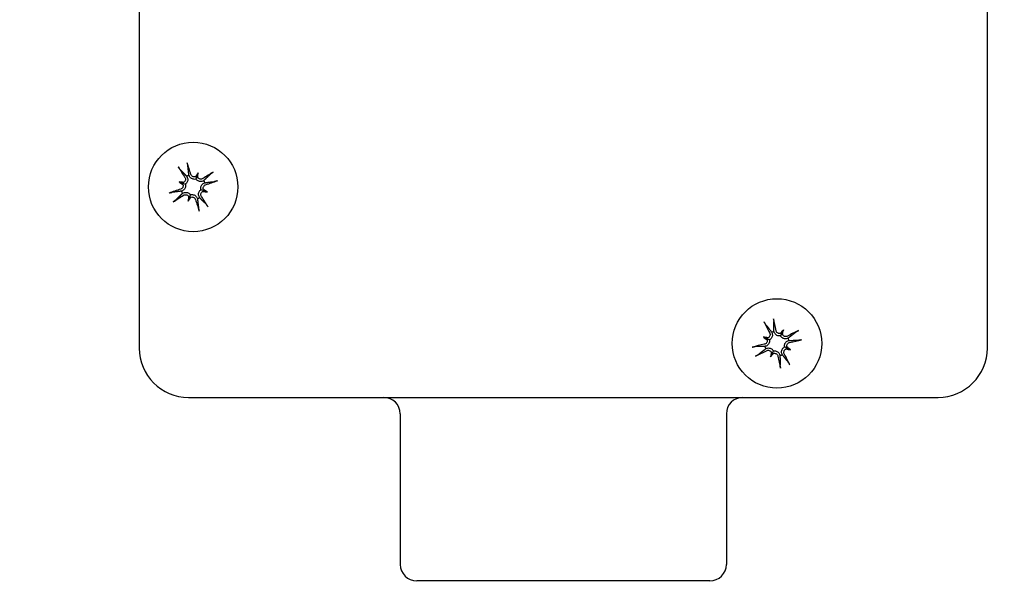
# Model space of a CAD drawing. Header units: inches. Extents: x 5 to 1128, y -85 to 748.
# Tile 360 of 656: x 475.59 to 479.34, y 694.3 to 696.44. Entities that reach past the tile are written whole.
import ezdxf

# ---------------------------------------------------------------- set-up
doc = ezdxf.new("R2010")
doc.units = ezdxf.units.IN
doc.header["$LTSCALE"] = 32
doc.header["$MEASUREMENT"] = 0
doc.layers.add('Dimension (ANSI)', color=7, linetype='Continuous', lineweight=25)
doc.layers.add('Visible (ANSI)', color=7, linetype='Continuous', lineweight=30)
doc.styles.add('Note Text (ANSI)', font='tahoma.ttf')
doc.dimstyles.new('SB Fraction-16 (ANSI)', dxfattribs={"dimscale": 32, "dimtxt": 0.125, "dimasz": 0.098425, "dimexe": 0.125, "dimexo": 0.0625, "dimgap": 0.031496, "dimtad": 0, "dimtih": 1, "dimtoh": 1, "dimdec": 4, "dimrnd": 1e-08, "dimzin": 0, "dimdsep": 46, "dimlunit": 5, "dimtxsty": 'Note Text (ANSI)', "dimcen": 0.09, "dimdle": 0.393701, "dimclrd": 256, "dimclre": 256, "dimclrt": 256, "dimadec": 0, "dimazin": 3, "dimtfac": 0.96, "dimtofl": 0, "dimtmove": 0, "dimatfit": 3, "dimfxl": 1, "dimfrac": 2, "dimtolj": 1, "dimtzin": 12, "dimlwd": -1, "dimlwe": -1, "dimarcsym": 0})

# ---------------------------------------------------------------- blocks, each defined once
blk = doc.blocks.new('*D19')
at = {"layer": 'Defpoints', "color": 0, "transparency": 16777216}
for p in [(484.7806, 699.9398), (324.6849, 555.9398), (484.7806, 555.9398)]:
    blk.add_point(p, dxfattribs=at)
at = {"layer": 'Dimension (ANSI)', "transparency": 16777216}
for p, q in [((482.7806, 699.9398), (320.6849, 699.9398)), ((324.6849, 696.7902), (324.6849, 635.4544)), ((324.6849, 559.0894), (324.6849, 629.4252)), ((482.7806, 555.9398), (320.6849, 555.9398))]:
    blk.add_line(p, q, dxfattribs=at)
for points in [[(324.16, 696.7902), (325.2098, 696.7902), (324.6849, 699.9398)], [(324.16, 559.0894), (325.2098, 559.0894), (324.6849, 555.9398)]]:
    blk.add_solid(points, dxfattribs=at)
at = {"layer": 'Dimension (ANSI)', "transparency": 16777216, "insert": (320.5519, 634.4465), "char_height": 4, "attachment_point": 1, "style": 'Note Text (ANSI)'}
blk.add_mtext('\\A1;144', dxfattribs=at)

msp = doc.modelspace()

# ---------------------------------------------------------------- linework, layer by layer
at = {"layer": 'Visible (ANSI)'}
for p, q in [((476.04627, 698.04404), (476.04627, 695.19404)), ((479.27127, 695.19404), (479.27127, 698.04404)), ((476.26658, 695.84904), (476.2621, 695.83643)), ((476.27062, 695.86044), (476.26658, 695.84904)), ((476.19758, 695.82568), (476.20898, 695.82163)), ((476.20898, 695.82163), (476.22159, 695.81716)), ((476.29398, 695.79145), (476.28137, 695.79593)), ((476.23234, 695.75264), (476.23639, 695.76404)), ((476.23639, 695.76404), (476.24087, 695.77665)), ((476.30538, 695.7874), (476.29398, 695.79145)), ((478.41962, 695.23632), (478.43054, 695.23113)), ((478.49065, 695.25248), (478.4849, 695.24039)), ((478.49585, 695.2634), (478.49065, 695.25248)), ((478.43054, 695.23113), (478.44263, 695.22538)), ((478.512, 695.19237), (478.49991, 695.19812)), ((478.4467, 695.1601), (478.45189, 695.17102)), ((478.45189, 695.17102), (478.45765, 695.18311)), ((478.52292, 695.18718), (478.512, 695.19237)), ((476.23377, 695.00654), (479.08377, 695.00654)), ((477.03877, 694.94404), (477.03877, 694.37154)), ((478.27877, 694.94404), (478.27877, 694.37154)), ((478.21627, 694.30904), (477.10127, 694.30904))]:
    msp.add_line(p, q, dxfattribs=at)
for centre, radius in [((477.65877, 696.61904), 4.125), ((477.65877, 696.61904), 4.09375), ((476.25148, 695.80654), 0.17), ((478.47127, 695.21175), 0.17)]:
    msp.add_circle(centre, radius, dxfattribs=at)
for centre, radius, start, end in [((476.25148, 695.80654), 0.04718, 109.78883, 121.10698), ((476.25148, 695.80654), 0.04718, 19.78883, 31.10698), ((476.25148, 695.80654), 0.04718, 199.78883, 211.10698), ((476.25148, 695.80654), 0.04718, 289.78883, 301.10698), ((478.47127, 695.21175), 0.04718, 103.89552, 115.21367), ((478.47127, 695.21175), 0.04718, 193.89552, 205.21367), ((478.47127, 695.21175), 0.04718, 13.89552, 25.21367), ((476.23377, 695.19404), 0.1875, 180, 270), ((478.47127, 695.21175), 0.04718, 283.89552, 295.21367), ((479.08377, 695.19404), 0.1875, 270, 0), ((476.97627, 694.94404), 0.0625, 0, 90), ((478.34127, 694.94404), 0.0625, 90, 180), ((477.10127, 694.37154), 0.0625, 180, 270), ((478.21627, 694.37154), 0.0625, 270, 0)]:
    msp.add_arc(centre, radius, start, end, dxfattribs=at)
for centre, major_axis, ratio, start_param, end_param in [((476.26223, 695.81379), (0.12333, -0.18293), 0.0871557, 4.2685898, 4.4938021), ((476.23908, 695.80277), (-0.06417, 0.21108), 0.0871557, 4.9309758, 5.1561882), ((476.33036, 695.76823), (0.08581, 0.1767), 0.5, 1.2772189, 1.3695882), ((476.25761, 695.85711), (-0.01086, 0.00527), 0.9884519, 2.2984564, 2.8577617), ((476.27862, 695.84965), (-0.01175, 0.00276), 0.9884519, 0.283831, 0.8431362), ((476.16611, 695.82657), (-0.04486, -0.19125), 0.5, 1.7720045, 1.8643738), ((476.25873, 695.79579), (-0.18293, -0.12333), 0.0871557, 4.2685898, 4.4938021), ((476.25525, 695.79414), (-0.21108, -0.06417), 0.0871557, 4.9309758, 5.1561882), ((476.23145, 695.72117), (0.19125, -0.04486), 0.5, 1.7720045, 1.8643738), ((476.28979, 695.88542), (-0.1767, 0.08581), 0.5, 1.2772189, 1.3695882), ((476.20837, 695.83368), (-0.00276, -0.01175), 0.9884519, 0.283831, 0.8431362), ((476.20091, 695.81267), (-0.00527, -0.01086), 0.9884519, 2.2984564, 2.8577617), ((476.30205, 695.80041), (0.00527, 0.01086), 0.9884519, 2.2984564, 2.8577617), ((476.21317, 695.72766), (0.1767, -0.08581), 0.5, 1.2772189, 1.3695882), ((476.24771, 695.81894), (0.21108, 0.06417), 0.0871557, 4.9309758, 5.1561882), ((476.24423, 695.81729), (0.18293, 0.12333), 0.0871557, 4.2685898, 4.4938021), ((476.33685, 695.78651), (0.04486, 0.19125), 0.5, 1.7720045, 1.8643738), ((476.1726, 695.84485), (-0.08581, -0.1767), 0.5, 1.2772189, 1.3695882), ((476.22434, 695.76343), (0.01175, -0.00276), 0.9884519, 0.283831, 0.8431362), ((476.24535, 695.75597), (0.01086, -0.00527), 0.9884519, 2.2984564, 2.8577617), ((476.26389, 695.81031), (0.06417, -0.21108), 0.0871557, 4.9309758, 5.1561882), ((476.24073, 695.79929), (-0.12333, 0.18293), 0.0871557, 4.2685898, 4.4938021), ((476.29459, 695.7794), (0.00276, 0.01175), 0.9884519, 0.283831, 0.8431362), ((476.27151, 695.89191), (-0.19125, 0.04486), 0.5, 1.7720045, 1.8643738), ((478.48271, 695.21785), (0.10389, -0.19462), 0.0871557, 4.2685898, 4.4938021), ((478.45855, 695.20927), (-0.04215, 0.21655), 0.0871557, 4.9309758, 5.1561882), ((478.44259, 695.12888), (0.18563, -0.06426), 0.5, 1.7720045, 1.8643738), ((478.51748, 695.28628), (-0.16696, 0.1035), 0.5, 1.2772189, 1.3695882), ((478.5458, 695.16555), (0.1035, 0.16696), 0.5, 1.2772189, 1.3695882), ((478.48256, 695.26142), (-0.01026, 0.00636), 0.9884519, 2.2984564, 2.8577617), ((478.50269, 695.25184), (-0.0114, 0.00395), 0.9884519, 0.283831, 0.8431362), ((478.38841, 695.24044), (-0.06426, -0.18563), 0.5, 1.7720045, 1.8643738), ((478.47738, 695.20031), (-0.19462, -0.10389), 0.0871557, 4.2685898, 4.4938021), ((478.47375, 695.19902), (-0.21655, -0.04215), 0.0871557, 4.9309758, 5.1561882), ((478.43118, 695.24317), (-0.00395, -0.0114), 0.9884519, 0.283831, 0.8431362), ((478.4216, 695.22304), (-0.00636, -0.01026), 0.9884519, 2.2984564, 2.8577617), ((478.52094, 695.20046), (0.00636, 0.01026), 0.9884519, 2.2984564, 2.8577617), ((478.42507, 695.13722), (0.16696, -0.1035), 0.5, 1.2772189, 1.3695882), ((478.4688, 695.22448), (0.21655, 0.04215), 0.0871557, 4.9309758, 5.1561882), ((478.46517, 695.22319), (0.19462, 0.10389), 0.0871557, 4.2685898, 4.4938021), ((478.55414, 695.18306), (0.06426, 0.18563), 0.5, 1.7720045, 1.8643738), ((478.39674, 695.25795), (-0.1035, -0.16696), 0.5, 1.2772189, 1.3695882), ((478.43985, 695.17166), (0.0114, -0.00395), 0.9884519, 0.283831, 0.8431362), ((478.45998, 695.16208), (0.01026, -0.00636), 0.9884519, 2.2984564, 2.8577617), ((478.484, 695.21423), (0.04215, -0.21655), 0.0871557, 4.9309758, 5.1561882), ((478.45983, 695.20564), (-0.10389, 0.19462), 0.0871557, 4.2685898, 4.4938021), ((478.51137, 695.18033), (0.00395, 0.0114), 0.9884519, 0.283831, 0.8431362), ((478.49996, 695.29462), (-0.18563, 0.06426), 0.5, 1.7720045, 1.8643738)]:
    msp.add_ellipse(centre, major_axis=major_axis, ratio=ratio, start_param=start_param, end_param=end_param, dxfattribs=at)
for points, knots in [([(476.20122, 695.87381), (476.20094, 695.8741), (476.20057, 695.87452), (476.19975, 695.87553), (476.19914, 695.87634), (476.19804, 695.87785), (476.19736, 695.87882), (476.19623, 695.8805), (476.19558, 695.8815), (476.19502, 695.8824), (476.19495, 695.88251), (476.19488, 695.88262)], [0.070980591, 0.070980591, 0.070980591, 0.070980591, 0.077295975, 0.077295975, 0.085001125, 0.085001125, 0.092713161, 0.092713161, 0.100429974, 0.100429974, 0.101478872, 0.101478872, 0.101478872, 0.101478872]), ([(476.22814, 695.89845), (476.22818, 695.89833), (476.22823, 695.89821), (476.22857, 695.8972), (476.22894, 695.89607), (476.22953, 695.89413), (476.22985, 695.89299), (476.23033, 695.89118), (476.23057, 695.8902), (476.23084, 695.88892), (476.23093, 695.88837), (476.23098, 695.88797)], [0.022192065, 0.022192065, 0.022192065, 0.022192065, 0.023240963, 0.023240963, 0.030957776, 0.030957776, 0.038669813, 0.038669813, 0.046374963, 0.046374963, 0.052690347, 0.052690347, 0.052690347, 0.052690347]), ([(476.21992, 695.84296), (476.22083, 695.84156), (476.22153, 695.83988), (476.22219, 695.83637), (476.22216, 695.83453), (476.22148, 695.83125), (476.2208, 695.82958), (476.21885, 695.82665), (476.21757, 695.82538), (476.21589, 695.82423), (476.21556, 695.82402), (476.21521, 695.82383)], [0, 0, 0, 0, 0.013005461, 0.013005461, 0.026010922, 0.026010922, 0.038651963, 0.038651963, 0.051293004, 0.051293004, 0.054256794, 0.054256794, 0.054256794, 0.054256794]), ([(476.2271, 695.84694), (476.22737, 695.84655), (476.22763, 695.84616), (476.22888, 695.84408), (476.22974, 695.8421), (476.23082, 695.83793), (476.23104, 695.83575), (476.23087, 695.83194), (476.23056, 695.83001), (476.22935, 695.82626), (476.22844, 695.82443), (476.22632, 695.8213), (476.22496, 695.81978), (476.22285, 695.81803), (476.22222, 695.81757), (476.22159, 695.81716)], [0.221046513, 0.221046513, 0.221046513, 0.221046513, 0.225045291, 0.225045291, 0.24203012, 0.24203012, 0.259014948, 0.259014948, 0.273434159, 0.273434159, 0.28785337, 0.28785337, 0.302272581, 0.302272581, 0.307951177, 0.307951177, 0.307951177, 0.307951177]), ([(476.2621, 695.83643), (476.26137, 695.8362), (476.26063, 695.83601), (476.25793, 695.83547), (476.2559, 695.83537), (476.25213, 695.8357), (476.25014, 695.83615), (476.24647, 695.83758), (476.24477, 695.83855), (476.24171, 695.84083), (476.24015, 695.84238), (476.2376, 695.84584), (476.23661, 695.84776), (476.23594, 695.84961), (476.23578, 695.85004), (476.23564, 695.85049), (476.23551, 695.85094)], [-0.082905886, -0.082905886, -0.082905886, -0.082905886, -0.07722729, -0.07722729, -0.062808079, -0.062808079, -0.048388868, -0.048388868, -0.033969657, -0.033969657, -0.016984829, -0.016984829, 0, 0, 0, 0.003998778, 0.003998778, 0.003998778, 0.003998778]), ([(476.26094, 695.84559), (476.25961, 695.84507), (476.25813, 695.84474), (476.25487, 695.84458), (476.25309, 695.84486), (476.24995, 695.84596), (476.24838, 695.84686), (476.24573, 695.84919), (476.24465, 695.85063), (476.2436, 695.8527), (476.24334, 695.85334), (476.24312, 695.854)], [0.028039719, 0.028039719, 0.028039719, 0.028039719, 0.038804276, 0.038804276, 0.051438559, 0.051438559, 0.064219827, 0.064219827, 0.077001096, 0.077001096, 0.082246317, 0.082246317, 0.082246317, 0.082246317]), ([(476.29188, 695.83092), (476.29149, 695.83065), (476.2911, 695.8304), (476.28902, 695.82914), (476.28704, 695.82828), (476.28287, 695.8272), (476.28069, 695.82698), (476.27688, 695.82715), (476.27495, 695.82747), (476.2712, 695.82868), (476.26937, 695.82958), (476.26624, 695.8317), (476.26472, 695.83306), (476.26297, 695.83518), (476.26251, 695.8358), (476.2621, 695.83643)], [0.221046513, 0.221046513, 0.221046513, 0.221046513, 0.225045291, 0.225045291, 0.24203012, 0.24203012, 0.259014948, 0.259014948, 0.273434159, 0.273434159, 0.28785337, 0.28785337, 0.302272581, 0.302272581, 0.307951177, 0.307951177, 0.307951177, 0.307951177]), ([(476.2879, 695.8381), (476.2865, 695.83719), (476.28482, 695.8365), (476.28131, 695.83583), (476.27947, 695.83587), (476.27619, 695.83654), (476.27452, 695.83722), (476.27159, 695.83917), (476.27033, 695.84045), (476.26917, 695.84213), (476.26896, 695.84246), (476.26877, 695.84281)], [0, 0, 0, 0, 0.013005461, 0.013005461, 0.026010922, 0.026010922, 0.038651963, 0.038651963, 0.051293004, 0.051293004, 0.054256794, 0.054256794, 0.054256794, 0.054256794]), ([(476.31875, 695.8568), (476.31904, 695.85708), (476.31946, 695.85745), (476.32047, 695.85827), (476.32128, 695.85888), (476.32279, 695.85998), (476.32376, 695.86066), (476.32544, 695.86179), (476.32644, 695.86244), (476.32735, 695.86301), (476.32745, 695.86307), (476.32757, 695.86314)], [0.070980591, 0.070980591, 0.070980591, 0.070980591, 0.077295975, 0.077295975, 0.085001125, 0.085001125, 0.092713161, 0.092713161, 0.100429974, 0.100429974, 0.101478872, 0.101478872, 0.101478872, 0.101478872]), ([(476.21243, 695.816), (476.21296, 695.81467), (476.21328, 695.81319), (476.21344, 695.80993), (476.21316, 695.80815), (476.21206, 695.80501), (476.21116, 695.80344), (476.20883, 695.80079), (476.2074, 695.79971), (476.20533, 695.79866), (476.20469, 695.7984), (476.20402, 695.79818)], [0.028039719, 0.028039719, 0.028039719, 0.028039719, 0.038804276, 0.038804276, 0.051438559, 0.051438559, 0.064219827, 0.064219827, 0.077001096, 0.077001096, 0.082246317, 0.082246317, 0.082246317, 0.082246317]), ([(476.22159, 695.81716), (476.22182, 695.81643), (476.22201, 695.81569), (476.22255, 695.81299), (476.22265, 695.81096), (476.22232, 695.80719), (476.22187, 695.8052), (476.22044, 695.80153), (476.21947, 695.79983), (476.2172, 695.79677), (476.21565, 695.79521), (476.21218, 695.79266), (476.21027, 695.79167), (476.20841, 695.791), (476.20798, 695.79084), (476.20753, 695.7907), (476.20708, 695.79057)], [-0.082905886, -0.082905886, -0.082905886, -0.082905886, -0.07722729, -0.07722729, -0.062808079, -0.062808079, -0.048388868, -0.048388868, -0.033969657, -0.033969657, -0.016984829, -0.016984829, 0, 0, 0, 0.003998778, 0.003998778, 0.003998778, 0.003998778]), ([(476.27586, 695.76614), (476.27559, 695.76653), (476.27534, 695.76692), (476.27408, 695.769), (476.27322, 695.77098), (476.27214, 695.77515), (476.27192, 695.77733), (476.27209, 695.78115), (476.27241, 695.78307), (476.27362, 695.78683), (476.27452, 695.78865), (476.27664, 695.79178), (476.278, 695.7933), (476.28012, 695.79505), (476.28074, 695.79551), (476.28137, 695.79593)], [0.221046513, 0.221046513, 0.221046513, 0.221046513, 0.225045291, 0.225045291, 0.24203012, 0.24203012, 0.259014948, 0.259014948, 0.273434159, 0.273434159, 0.28785337, 0.28785337, 0.302272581, 0.302272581, 0.307951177, 0.307951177, 0.307951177, 0.307951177]), ([(476.28137, 695.79593), (476.28114, 695.79665), (476.28095, 695.79739), (476.28041, 695.80009), (476.28031, 695.80212), (476.28064, 695.80589), (476.28109, 695.80788), (476.28252, 695.81155), (476.28349, 695.81325), (476.28577, 695.81631), (476.28732, 695.81787), (476.29078, 695.82042), (476.2927, 695.82141), (476.29455, 695.82208), (476.29498, 695.82224), (476.29543, 695.82238), (476.29588, 695.82252)], [-0.082905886, -0.082905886, -0.082905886, -0.082905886, -0.07722729, -0.07722729, -0.062808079, -0.062808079, -0.048388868, -0.048388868, -0.033969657, -0.033969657, -0.016984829, -0.016984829, 0, 0, 0, 0.003998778, 0.003998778, 0.003998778, 0.003998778]), ([(476.29053, 695.79708), (476.29001, 695.79841), (476.28968, 695.7999), (476.28952, 695.80315), (476.2898, 695.80493), (476.2909, 695.80807), (476.2918, 695.80964), (476.29413, 695.8123), (476.29557, 695.81337), (476.29764, 695.81442), (476.29828, 695.81468), (476.29894, 695.8149)], [0.028039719, 0.028039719, 0.028039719, 0.028039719, 0.038804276, 0.038804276, 0.051438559, 0.051438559, 0.064219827, 0.064219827, 0.077001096, 0.077001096, 0.082246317, 0.082246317, 0.082246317, 0.082246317]), ([(476.34339, 695.82988), (476.34327, 695.82984), (476.34315, 695.8298), (476.34214, 695.82945), (476.34101, 695.82908), (476.33907, 695.8285), (476.33793, 695.82817), (476.33612, 695.82769), (476.33514, 695.82745), (476.33386, 695.82718), (476.33331, 695.82709), (476.33291, 695.82704)], [0.022192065, 0.022192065, 0.022192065, 0.022192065, 0.023240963, 0.023240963, 0.030957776, 0.030957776, 0.038669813, 0.038669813, 0.046374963, 0.046374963, 0.052690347, 0.052690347, 0.052690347, 0.052690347]), ([(476.15957, 695.7832), (476.15969, 695.78324), (476.15981, 695.78328), (476.16082, 695.78363), (476.16195, 695.784), (476.16389, 695.78459), (476.16504, 695.78491), (476.16684, 695.78539), (476.16782, 695.78563), (476.1691, 695.7859), (476.16965, 695.78599), (476.17005, 695.78604)], [0.022192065, 0.022192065, 0.022192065, 0.022192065, 0.023240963, 0.023240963, 0.030957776, 0.030957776, 0.038669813, 0.038669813, 0.046374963, 0.046374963, 0.052690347, 0.052690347, 0.052690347, 0.052690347]), ([(476.21108, 695.78216), (476.21147, 695.78243), (476.21186, 695.78269), (476.21394, 695.78394), (476.21592, 695.7848), (476.22009, 695.78588), (476.22228, 695.7861), (476.22609, 695.78593), (476.22801, 695.78562), (476.23177, 695.7844), (476.23359, 695.7835), (476.23673, 695.78138), (476.23824, 695.78002), (476.23999, 695.77791), (476.24045, 695.77728), (476.24087, 695.77665)], [0.221046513, 0.221046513, 0.221046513, 0.221046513, 0.225045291, 0.225045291, 0.24203012, 0.24203012, 0.259014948, 0.259014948, 0.273434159, 0.273434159, 0.28785337, 0.28785337, 0.302272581, 0.302272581, 0.307951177, 0.307951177, 0.307951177, 0.307951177]), ([(476.21506, 695.77498), (476.21646, 695.77589), (476.21814, 695.77658), (476.22165, 695.77725), (476.22349, 695.77722), (476.22677, 695.77654), (476.22844, 695.77586), (476.23137, 695.77391), (476.23264, 695.77263), (476.23379, 695.77095), (476.234, 695.77062), (476.23419, 695.77027)], [0, 0, 0, 0, 0.013005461, 0.013005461, 0.026010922, 0.026010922, 0.038651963, 0.038651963, 0.051293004, 0.051293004, 0.054256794, 0.054256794, 0.054256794, 0.054256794]), ([(476.24087, 695.77665), (476.24159, 695.77688), (476.24234, 695.77707), (476.24503, 695.77761), (476.24706, 695.77771), (476.25083, 695.77738), (476.25282, 695.77693), (476.25649, 695.7755), (476.25819, 695.77453), (476.26125, 695.77226), (476.26281, 695.77071), (476.26536, 695.76724), (476.26635, 695.76533), (476.26702, 695.76347), (476.26718, 695.76304), (476.26732, 695.76259), (476.26746, 695.76214)], [-0.082905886, -0.082905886, -0.082905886, -0.082905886, -0.07722729, -0.07722729, -0.062808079, -0.062808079, -0.048388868, -0.048388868, -0.033969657, -0.033969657, -0.016984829, -0.016984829, 0, 0, 0, 0.003998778, 0.003998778, 0.003998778, 0.003998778]), ([(476.24202, 695.76749), (476.24335, 695.76802), (476.24484, 695.76834), (476.24809, 695.7685), (476.24987, 695.76822), (476.25301, 695.76712), (476.25459, 695.76622), (476.25724, 695.76389), (476.25831, 695.76246), (476.25936, 695.76039), (476.25962, 695.75975), (476.25984, 695.75908)], [0.028039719, 0.028039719, 0.028039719, 0.028039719, 0.038804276, 0.038804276, 0.051438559, 0.051438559, 0.064219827, 0.064219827, 0.077001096, 0.077001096, 0.082246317, 0.082246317, 0.082246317, 0.082246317]), ([(476.28304, 695.77012), (476.28213, 695.77152), (476.28144, 695.7732), (476.28077, 695.77671), (476.28081, 695.77855), (476.28148, 695.78183), (476.28216, 695.7835), (476.28411, 695.78643), (476.28539, 695.7877), (476.28707, 695.78885), (476.2874, 695.78906), (476.28775, 695.78925)], [0, 0, 0, 0, 0.013005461, 0.013005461, 0.026010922, 0.026010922, 0.038651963, 0.038651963, 0.051293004, 0.051293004, 0.054256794, 0.054256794, 0.054256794, 0.054256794]), ([(476.18421, 695.75628), (476.18392, 695.756), (476.1835, 695.75563), (476.18249, 695.75481), (476.18169, 695.7542), (476.18017, 695.7531), (476.1792, 695.75242), (476.17752, 695.75129), (476.17652, 695.75064), (476.17562, 695.75007), (476.17551, 695.75001), (476.1754, 695.74994)], [0.070980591, 0.070980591, 0.070980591, 0.070980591, 0.077295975, 0.077295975, 0.085001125, 0.085001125, 0.092713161, 0.092713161, 0.100429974, 0.100429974, 0.101478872, 0.101478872, 0.101478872, 0.101478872]), ([(476.27482, 695.71463), (476.27478, 695.71475), (476.27474, 695.71487), (476.27439, 695.71588), (476.27402, 695.71701), (476.27344, 695.71895), (476.27311, 695.7201), (476.27263, 695.7219), (476.27239, 695.72288), (476.27213, 695.72416), (476.27203, 695.72471), (476.27198, 695.72511)], [0.022192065, 0.022192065, 0.022192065, 0.022192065, 0.023240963, 0.023240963, 0.030957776, 0.030957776, 0.038669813, 0.038669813, 0.046374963, 0.046374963, 0.052690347, 0.052690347, 0.052690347, 0.052690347]), ([(476.30174, 695.73927), (476.30202, 695.73898), (476.30239, 695.73856), (476.30321, 695.73755), (476.30382, 695.73675), (476.30492, 695.73523), (476.3056, 695.73426), (476.30674, 695.73258), (476.30738, 695.73158), (476.30795, 695.73068), (476.30801, 695.73057), (476.30808, 695.73046)], [0.070980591, 0.070980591, 0.070980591, 0.070980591, 0.077295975, 0.077295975, 0.085001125, 0.085001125, 0.092713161, 0.092713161, 0.100429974, 0.100429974, 0.101478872, 0.101478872, 0.101478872, 0.101478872]), ([(478.42818, 695.28382), (478.42794, 695.28414), (478.42761, 695.2846), (478.4269, 695.28569), (478.42638, 695.28655), (478.42544, 695.28817), (478.42486, 695.28921), (478.4239, 695.29099), (478.42336, 695.29205), (478.42289, 695.29301), (478.42284, 695.29313), (478.42278, 695.29324)], [0.070980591, 0.070980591, 0.070980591, 0.070980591, 0.077295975, 0.077295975, 0.085001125, 0.085001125, 0.092713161, 0.092713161, 0.100429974, 0.100429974, 0.101478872, 0.101478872, 0.101478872, 0.101478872]), ([(478.45749, 695.30557), (478.45752, 695.30545), (478.45755, 695.30532), (478.45779, 695.30428), (478.45804, 695.30312), (478.45843, 695.30113), (478.45863, 695.29996), (478.45892, 695.29811), (478.45906, 695.29711), (478.4592, 695.29582), (478.45923, 695.29526), (478.45924, 695.29486)], [0.022192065, 0.022192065, 0.022192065, 0.022192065, 0.023240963, 0.023240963, 0.030957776, 0.030957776, 0.038669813, 0.038669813, 0.046374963, 0.046374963, 0.052690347, 0.052690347, 0.052690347, 0.052690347]), ([(478.44362, 695.25122), (478.44438, 695.24973), (478.4449, 695.24799), (478.4452, 695.24443), (478.44498, 695.24261), (478.44396, 695.23941), (478.44312, 695.23782), (478.44088, 695.2351), (478.43948, 695.23398), (478.43769, 695.233), (478.43733, 695.23283), (478.43697, 695.23267)], [0, 0, 0, 0, 0.013005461, 0.013005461, 0.026010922, 0.026010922, 0.038651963, 0.038651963, 0.051293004, 0.051293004, 0.054256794, 0.054256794, 0.054256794, 0.054256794]), ([(478.45117, 695.25444), (478.4514, 695.25403), (478.45161, 695.25361), (478.45264, 695.25141), (478.4533, 695.24935), (478.45394, 695.2451), (478.45394, 695.2429), (478.45338, 695.23913), (478.45287, 695.23724), (478.45128, 695.23363), (478.45019, 695.23191), (478.44776, 695.22901), (478.44625, 695.22764), (478.44397, 695.22612), (478.4433, 695.22573), (478.44263, 695.22538)], [0.221046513, 0.221046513, 0.221046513, 0.221046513, 0.225045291, 0.225045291, 0.24203012, 0.24203012, 0.259014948, 0.259014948, 0.273434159, 0.273434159, 0.28785337, 0.28785337, 0.302272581, 0.302272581, 0.307951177, 0.307951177, 0.307951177, 0.307951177]), ([(478.4849, 695.24039), (478.48416, 695.24024), (478.4834, 695.24012), (478.48066, 695.23987), (478.47863, 695.23997), (478.47491, 695.24069), (478.47298, 695.24134), (478.46947, 695.24314), (478.46789, 695.24428), (478.46507, 695.24686), (478.46368, 695.24856), (478.4615, 695.25227), (478.46071, 695.25427), (478.46023, 695.25618), (478.46012, 695.25663), (478.46002, 695.25709), (478.45994, 695.25755)], [-0.082905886, -0.082905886, -0.082905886, -0.082905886, -0.07722729, -0.07722729, -0.062808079, -0.062808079, -0.048388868, -0.048388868, -0.033969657, -0.033969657, -0.016984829, -0.016984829, 0, 0, 0, 0.003998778, 0.003998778, 0.003998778, 0.003998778]), ([(478.48469, 695.24962), (478.48331, 695.24924), (478.4818, 695.24906), (478.47855, 695.24924), (478.47681, 695.2497), (478.4738, 695.25112), (478.47232, 695.25217), (478.46993, 695.25477), (478.469, 695.2563), (478.46818, 695.25847), (478.46798, 695.25913), (478.46783, 695.25982)], [0.028039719, 0.028039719, 0.028039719, 0.028039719, 0.038804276, 0.038804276, 0.051438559, 0.051438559, 0.064219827, 0.064219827, 0.077001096, 0.077001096, 0.082246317, 0.082246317, 0.082246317, 0.082246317]), ([(478.51396, 695.23185), (478.51355, 695.23162), (478.51313, 695.23141), (478.51093, 695.23038), (478.50888, 695.22972), (478.50462, 695.22908), (478.50242, 695.22909), (478.49865, 695.22964), (478.49676, 695.23015), (478.49316, 695.23174), (478.49143, 695.23283), (478.48853, 695.23526), (478.48717, 695.23677), (478.48564, 695.23905), (478.48525, 695.23972), (478.4849, 695.24039)], [0.221046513, 0.221046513, 0.221046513, 0.221046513, 0.225045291, 0.225045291, 0.24203012, 0.24203012, 0.259014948, 0.259014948, 0.273434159, 0.273434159, 0.28785337, 0.28785337, 0.302272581, 0.302272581, 0.307951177, 0.307951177, 0.307951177, 0.307951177]), ([(478.51074, 695.2394), (478.50926, 695.23864), (478.50752, 695.23812), (478.50395, 695.23782), (478.50213, 695.23804), (478.49893, 695.23906), (478.49734, 695.2399), (478.49463, 695.24214), (478.4935, 695.24354), (478.49252, 695.24533), (478.49235, 695.24569), (478.49219, 695.24605)], [0, 0, 0, 0, 0.013005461, 0.013005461, 0.026010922, 0.026010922, 0.038651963, 0.038651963, 0.051293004, 0.051293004, 0.054256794, 0.054256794, 0.054256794, 0.054256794]), ([(478.54335, 695.25484), (478.54366, 695.25509), (478.54412, 695.25541), (478.54521, 695.25612), (478.54607, 695.25665), (478.54769, 695.25758), (478.54873, 695.25816), (478.55052, 695.25912), (478.55158, 695.25966), (478.55253, 695.26013), (478.55265, 695.26018), (478.55277, 695.26024)], [0.070980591, 0.070980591, 0.070980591, 0.070980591, 0.077295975, 0.077295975, 0.085001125, 0.085001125, 0.092713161, 0.092713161, 0.100429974, 0.100429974, 0.101478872, 0.101478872, 0.101478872, 0.101478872]), ([(478.37745, 695.19797), (478.37758, 695.198), (478.3777, 695.19803), (478.37874, 695.19827), (478.3799, 695.19852), (478.38189, 695.1989), (478.38306, 695.19911), (478.38491, 695.1994), (478.38591, 695.19954), (478.38721, 695.19967), (478.38776, 695.19971), (478.38817, 695.19972)], [0.022192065, 0.022192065, 0.022192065, 0.022192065, 0.023240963, 0.023240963, 0.030957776, 0.030957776, 0.038669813, 0.038669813, 0.046374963, 0.046374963, 0.052690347, 0.052690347, 0.052690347, 0.052690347]), ([(478.4334, 695.22517), (478.43379, 695.22379), (478.43396, 695.22228), (478.43378, 695.21903), (478.43332, 695.21729), (478.4319, 695.21427), (478.43085, 695.2128), (478.42826, 695.2104), (478.42672, 695.20948), (478.42455, 695.20865), (478.42389, 695.20845), (478.4232, 695.20831)], [0.028039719, 0.028039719, 0.028039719, 0.028039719, 0.038804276, 0.038804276, 0.051438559, 0.051438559, 0.064219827, 0.064219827, 0.077001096, 0.077001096, 0.082246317, 0.082246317, 0.082246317, 0.082246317]), ([(478.44263, 695.22538), (478.44278, 695.22464), (478.4429, 695.22387), (478.44316, 695.22114), (478.44305, 695.2191), (478.44233, 695.21539), (478.44168, 695.21346), (478.43988, 695.20995), (478.43874, 695.20836), (478.43617, 695.20555), (478.43446, 695.20416), (478.43075, 695.20198), (478.42875, 695.20119), (478.42684, 695.20071), (478.42639, 695.2006), (478.42593, 695.2005), (478.42547, 695.20042)], [-0.082905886, -0.082905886, -0.082905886, -0.082905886, -0.07722729, -0.07722729, -0.062808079, -0.062808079, -0.048388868, -0.048388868, -0.033969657, -0.033969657, -0.016984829, -0.016984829, 0, 0, 0, 0.003998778, 0.003998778, 0.003998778, 0.003998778]), ([(478.49137, 695.16906), (478.49115, 695.16947), (478.49093, 695.16989), (478.4899, 695.17209), (478.48925, 695.17415), (478.4886, 695.1784), (478.48861, 695.1806), (478.48917, 695.18437), (478.48968, 695.18626), (478.49127, 695.18987), (478.49235, 695.19159), (478.49478, 695.19449), (478.49629, 695.19585), (478.49858, 695.19738), (478.49924, 695.19777), (478.49991, 695.19812)], [0.221046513, 0.221046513, 0.221046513, 0.221046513, 0.225045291, 0.225045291, 0.24203012, 0.24203012, 0.259014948, 0.259014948, 0.273434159, 0.273434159, 0.28785337, 0.28785337, 0.302272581, 0.302272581, 0.307951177, 0.307951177, 0.307951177, 0.307951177]), ([(478.49991, 695.19812), (478.49976, 695.19886), (478.49964, 695.19963), (478.49939, 695.20236), (478.4995, 695.20439), (478.50021, 695.20811), (478.50086, 695.21004), (478.50266, 695.21355), (478.5038, 695.21513), (478.50638, 695.21795), (478.50808, 695.21934), (478.51179, 695.22152), (478.5138, 695.22231), (478.51571, 695.22279), (478.51616, 695.2229), (478.51661, 695.223), (478.51708, 695.22308)], [-0.082905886, -0.082905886, -0.082905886, -0.082905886, -0.07722729, -0.07722729, -0.062808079, -0.062808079, -0.048388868, -0.048388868, -0.033969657, -0.033969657, -0.016984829, -0.016984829, 0, 0, 0, 0.003998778, 0.003998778, 0.003998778, 0.003998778]), ([(478.50914, 695.19833), (478.50876, 695.19971), (478.50858, 695.20122), (478.50877, 695.20447), (478.50923, 695.20621), (478.51064, 695.20923), (478.5117, 695.2107), (478.51429, 695.21309), (478.51583, 695.21402), (478.51799, 695.21485), (478.51866, 695.21504), (478.51934, 695.21519)], [0.028039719, 0.028039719, 0.028039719, 0.028039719, 0.038804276, 0.038804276, 0.051438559, 0.051438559, 0.064219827, 0.064219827, 0.077001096, 0.077001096, 0.082246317, 0.082246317, 0.082246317, 0.082246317]), ([(478.56509, 695.22553), (478.56497, 695.2255), (478.56484, 695.22547), (478.56381, 695.22523), (478.56264, 695.22498), (478.56065, 695.22459), (478.55948, 695.22439), (478.55763, 695.2241), (478.55663, 695.22396), (478.55534, 695.22383), (478.55478, 695.22379), (478.55438, 695.22378)], [0.022192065, 0.022192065, 0.022192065, 0.022192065, 0.023240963, 0.023240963, 0.030957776, 0.030957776, 0.038669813, 0.038669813, 0.046374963, 0.046374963, 0.052690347, 0.052690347, 0.052690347, 0.052690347]), ([(478.3992, 695.16866), (478.39888, 695.16841), (478.39842, 695.16809), (478.39733, 695.16738), (478.39647, 695.16685), (478.39486, 695.16591), (478.39381, 695.16533), (478.39203, 695.16438), (478.39097, 695.16384), (478.39001, 695.16337), (478.3899, 695.16332), (478.38978, 695.16326)], [0.070980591, 0.070980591, 0.070980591, 0.070980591, 0.077295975, 0.077295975, 0.085001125, 0.085001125, 0.092713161, 0.092713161, 0.100429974, 0.100429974, 0.101478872, 0.101478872, 0.101478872, 0.101478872]), ([(478.42858, 695.19165), (478.429, 695.19188), (478.42941, 695.19209), (478.43161, 695.19312), (478.43367, 695.19377), (478.43792, 695.19442), (478.44012, 695.19441), (478.44389, 695.19385), (478.44578, 695.19334), (478.44939, 695.19175), (478.45111, 695.19067), (478.45401, 695.18824), (478.45538, 695.18673), (478.4569, 695.18445), (478.4573, 695.18378), (478.45765, 695.18311)], [0.221046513, 0.221046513, 0.221046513, 0.221046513, 0.225045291, 0.225045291, 0.24203012, 0.24203012, 0.259014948, 0.259014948, 0.273434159, 0.273434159, 0.28785337, 0.28785337, 0.302272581, 0.302272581, 0.307951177, 0.307951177, 0.307951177, 0.307951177]), ([(478.4318, 695.1841), (478.43329, 695.18485), (478.43503, 695.18538), (478.43859, 695.18568), (478.44042, 695.18545), (478.44361, 695.18444), (478.4452, 695.1836), (478.44792, 695.18136), (478.44905, 695.17996), (478.45002, 695.17816), (478.45019, 695.17781), (478.45035, 695.17745)], [0, 0, 0, 0, 0.013005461, 0.013005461, 0.026010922, 0.026010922, 0.038651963, 0.038651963, 0.051293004, 0.051293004, 0.054256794, 0.054256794, 0.054256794, 0.054256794]), ([(478.45765, 695.18311), (478.45839, 695.18326), (478.45915, 695.18338), (478.46188, 695.18363), (478.46392, 695.18353), (478.46763, 695.18281), (478.46956, 695.18216), (478.47307, 695.18036), (478.47466, 695.17922), (478.47747, 695.17664), (478.47886, 695.17494), (478.48105, 695.17123), (478.48184, 695.16923), (478.48231, 695.16732), (478.48242, 695.16687), (478.48252, 695.16641), (478.4826, 695.16595)], [-0.082905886, -0.082905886, -0.082905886, -0.082905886, -0.07722729, -0.07722729, -0.062808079, -0.062808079, -0.048388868, -0.048388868, -0.033969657, -0.033969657, -0.016984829, -0.016984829, 0, 0, 0, 0.003998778, 0.003998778, 0.003998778, 0.003998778]), ([(478.45785, 695.17388), (478.45923, 695.17426), (478.46074, 695.17444), (478.464, 695.17426), (478.46574, 695.1738), (478.46875, 695.17238), (478.47022, 695.17133), (478.47262, 695.16873), (478.47354, 695.1672), (478.47437, 695.16503), (478.47457, 695.16437), (478.47471, 695.16368)], [0.028039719, 0.028039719, 0.028039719, 0.028039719, 0.038804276, 0.038804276, 0.051438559, 0.051438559, 0.064219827, 0.064219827, 0.077001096, 0.077001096, 0.082246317, 0.082246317, 0.082246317, 0.082246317]), ([(478.49892, 695.17228), (478.49817, 695.17376), (478.49765, 695.17551), (478.49735, 695.17907), (478.49757, 695.18089), (478.49858, 695.18409), (478.49942, 695.18568), (478.50166, 695.1884), (478.50307, 695.18952), (478.50486, 695.1905), (478.50521, 695.19067), (478.50557, 695.19083)], [0, 0, 0, 0, 0.013005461, 0.013005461, 0.026010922, 0.026010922, 0.038651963, 0.038651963, 0.051293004, 0.051293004, 0.054256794, 0.054256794, 0.054256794, 0.054256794]), ([(478.48505, 695.11793), (478.48502, 695.11805), (478.48499, 695.11818), (478.48475, 695.11921), (478.4845, 695.12038), (478.48412, 695.12237), (478.48391, 695.12354), (478.48362, 695.12539), (478.48348, 695.12639), (478.48335, 695.12768), (478.48331, 695.12824), (478.4833, 695.12864)], [0.022192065, 0.022192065, 0.022192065, 0.022192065, 0.023240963, 0.023240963, 0.030957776, 0.030957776, 0.038669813, 0.038669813, 0.046374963, 0.046374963, 0.052690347, 0.052690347, 0.052690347, 0.052690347]), ([(478.51436, 695.13968), (478.51461, 695.13936), (478.51493, 695.1389), (478.51564, 695.13781), (478.51617, 695.13695), (478.51711, 695.13533), (478.51769, 695.13429), (478.51864, 695.13251), (478.51918, 695.13144), (478.51965, 695.13049), (478.51971, 695.13037), (478.51976, 695.13026)], [0.070980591, 0.070980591, 0.070980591, 0.070980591, 0.077295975, 0.077295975, 0.085001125, 0.085001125, 0.092713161, 0.092713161, 0.100429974, 0.100429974, 0.101478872, 0.101478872, 0.101478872, 0.101478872])]:
    msp.add_open_spline(points, degree=3, knots=knots, dxfattribs=at)
for points, weights in [([(476.20122, 695.87381), (476.21731, 695.85715), (476.22661, 695.84747)], [1.00573011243, 1.04257005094, 1.00216925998]), ([(476.23541, 695.85166), (476.23376, 695.86498), (476.23098, 695.88797)], [1.00216925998, 1.04257005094, 1.00573011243]), ([(476.31875, 695.8568), (476.30209, 695.84071), (476.29241, 695.83141)], [1.00573011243, 1.04257005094, 1.00216925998]), ([(476.2966, 695.82262), (476.30992, 695.82426), (476.33291, 695.82704)], [1.00216925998, 1.04257005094, 1.00573011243]), ([(476.20637, 695.79047), (476.19304, 695.78882), (476.17005, 695.78604)], [1.00216925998, 1.04257005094, 1.00573011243]), ([(476.18421, 695.75628), (476.20087, 695.77237), (476.21055, 695.78167)], [1.00573011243, 1.04257005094, 1.00216925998]), ([(476.26756, 695.76142), (476.2692, 695.7481), (476.27198, 695.72511)], [1.00216925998, 1.04257005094, 1.00573011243]), ([(476.30174, 695.73927), (476.28565, 695.75593), (476.27635, 695.76561)], [1.00573011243, 1.04257005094, 1.00216925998]), ([(478.42818, 695.28382), (478.44248, 695.2656), (478.45074, 695.25502)], [1.00573011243, 1.04257005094, 1.00216925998]), ([(478.45991, 695.25828), (478.45964, 695.2717), (478.45924, 695.29486)], [1.00216925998, 1.04257005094, 1.00573011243]), ([(478.54335, 695.25484), (478.52513, 695.24054), (478.51454, 695.23229)], [1.00573011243, 1.04257005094, 1.00216925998]), ([(478.42474, 695.20039), (478.41132, 695.20012), (478.38817, 695.19972)], [1.00216925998, 1.04257005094, 1.00573011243]), ([(478.5178, 695.22311), (478.53122, 695.22338), (478.55438, 695.22378)], [1.00216925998, 1.04257005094, 1.00573011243]), ([(478.3992, 695.16866), (478.41742, 695.18296), (478.428, 695.19121)], [1.00573011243, 1.04257005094, 1.00216925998]), ([(478.48263, 695.16522), (478.4829, 695.1518), (478.4833, 695.12864)], [1.00216925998, 1.04257005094, 1.00573011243]), ([(478.51436, 695.13968), (478.50007, 695.1579), (478.49181, 695.16848)], [1.00573011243, 1.04257005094, 1.00216925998])]:
    msp.add_rational_spline(points, weights, degree=2, dxfattribs=at)
for points in [[(476.22661, 695.84747), (476.22678, 695.8473), (476.22694, 695.84712), (476.2271, 695.84694)], [(476.23551, 695.85094), (476.23547, 695.85118), (476.23544, 695.85142), (476.23541, 695.85166)], [(476.29241, 695.83141), (476.29224, 695.83124), (476.29206, 695.83108), (476.29188, 695.83092)], [(476.29588, 695.82252), (476.29612, 695.82255), (476.29636, 695.82259), (476.2966, 695.82262)], [(476.20708, 695.79057), (476.20685, 695.79053), (476.20661, 695.7905), (476.20637, 695.79047)], [(476.21055, 695.78167), (476.21073, 695.78184), (476.2109, 695.782), (476.21108, 695.78216)], [(476.26746, 695.76214), (476.26749, 695.76191), (476.26753, 695.76167), (476.26756, 695.76142)], [(476.27635, 695.76561), (476.27618, 695.76579), (476.27602, 695.76596), (476.27586, 695.76614)], [(478.45074, 695.25502), (478.45088, 695.25483), (478.45103, 695.25463), (478.45117, 695.25444)], [(478.45994, 695.25755), (478.45993, 695.25779), (478.45992, 695.25803), (478.45991, 695.25828)], [(478.42547, 695.20042), (478.42523, 695.20041), (478.42499, 695.2004), (478.42474, 695.20039)], [(478.51454, 695.23229), (478.51435, 695.23214), (478.51416, 695.23199), (478.51396, 695.23185)], [(478.51708, 695.22308), (478.51732, 695.22309), (478.51756, 695.2231), (478.5178, 695.22311)], [(478.428, 695.19121), (478.4282, 695.19136), (478.42839, 695.19151), (478.42858, 695.19165)], [(478.4826, 695.16595), (478.48262, 695.16571), (478.48263, 695.16546), (478.48263, 695.16522)], [(478.49181, 695.16848), (478.49166, 695.16867), (478.49151, 695.16887), (478.49137, 695.16906)]]:
    msp.add_open_spline(points, degree=3, dxfattribs=at)

# ---------------------------------------------------------------- dimensions: what is measured, and where the dimension line sits
at = {"layer": 'Dimension (ANSI)'}
dim = msp.add_linear_dim(base=(324.68489, 555.93978), p1=(484.78063, 699.93978), p2=(484.78063, 555.93978), angle=90, dimstyle='SB Fraction-16 (ANSI)', override={"dimgap": 0.031496, "dimdec": 4, "dimtol": 0, "dimlim": 0, "dimtp": 0, "dimtm": 0, "dimtdec": 2, "dimatfit": 1}, dxfattribs=at)
dim.commit()
dim.dimension.update_dxf_attribs({"geometry": '*D19', "text_midpoint": (324.68489, 632.43978), "dimtype": 160})

doc.saveas('drawing.dxf')
